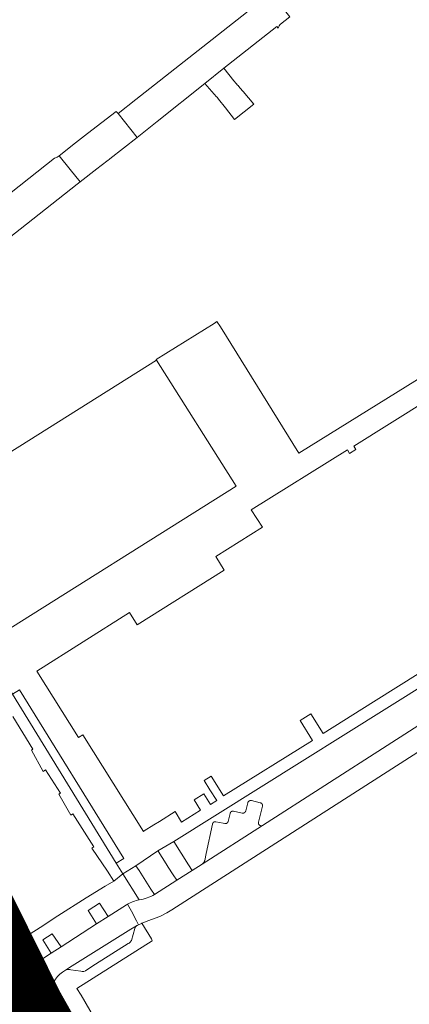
# Model space of a CAD drawing. Header units: metres. Extents: x 166325 to 190320, y 381923 to 404576.
# Tile 713 of 1056: x 177357 to 177425, y 394529 to 394700. Entities that reach past the tile are written whole.
import ezdxf

# ---------------------------------------------------------------- set-up
doc = ezdxf.new("R2010")
doc.units = ezdxf.units.M
for name, color, linetype, lineweight in [('B-WE-VH-VERHARDING_ASFALT-GV', 8, 'Continuous', 18), ('B-WE-VH-VERHARDING_BETONSTRAATSTEEN-GV', 8, 'Continuous', 18), ('B-WE-VH-VERHARDING_N-WEG', 8, 'Continuous', 18), ('B-WE-VH-VERHARDING_STRAATBAKSTEEN-GV', 8, 'Continuous', 18)]:
    doc.layers.add(name, color=color, linetype=linetype, lineweight=lineweight)

msp = doc.modelspace()

# ---------------------------------------------------------------- linework, layer by layer
at = {"layer": 'B-WE-VH-VERHARDING_ASFALT-GV', "flags": 128}
for points in [[(177402.887, 394699.676), (177404.48, 394700.922), (177402.474, 394703.497), (177401.237, 394705.084), (177399.642, 394703.818)], [(177398.733, 394703.624), (177398.962, 394703.307), (177396.153, 394701.056), (177377.719, 394686.548)], [(177377.719, 394686.548), (177374.607, 394684.099), (177377.922, 394679.927), (177381.428, 394682.739), (177389.68, 394689.357), (177393.017, 394691.99), (177402.238, 394699.255), (177402.482, 394698.96)]]:
    msp.add_lwpolyline(points, dxfattribs=at)
at = {"layer": 'B-WE-VH-VERHARDING_ASFALT-GV'}
msp.add_lwpolyline([(177402.482, 394698.96, -0.2112458), (177402.887, 394699.676)], format="xyb", dxfattribs=at)
at = {"layer": 'B-WE-VH-VERHARDING_ASFALT-GV', "flags": 128}
for points in [[(177367.481, 394671.802), (177368.018, 394672.225), (177366.276, 394674.382), (177364.358, 394676.757), (177364.038, 394676.531), (177363.568, 394676.353), (177346.738, 394663.074), (177345.669, 394662.23), (177345.377, 394661.871), (177340.682, 394658.19), (177339.445, 394657.231), (177332.906, 394652.093), (177332.845, 394652.045), (177331.607, 394651.088), (177325.205, 394646.108), (177326.818, 394644.11), (177328.962, 394641.454), (177343.443, 394652.879), (177346.791, 394655.52)], [(177395.16, 394619.24), (177381.309, 394641.156), (177343.519, 394617.442), (177339.161, 394614.708), (177338.42, 394614.243), (177338.931, 394613.419), (177352.094, 394592.216)]]:
    msp.add_lwpolyline(points, close=True, dxfattribs=at)
at = {"layer": 'B-WE-VH-VERHARDING_BETONSTRAATSTEEN-GV', "flags": 128}
for points in [[(177396.368, 394687.921), (177395.805, 394688.594), (177395.481, 394688.981), (177395.405, 394689.073), (177395.158, 394689.368), (177394.773, 394689.829), (177393.017, 394691.99), (177389.68, 394689.357), (177391.756, 394687.033), (177391.826, 394686.945), (177392.07, 394686.638), (177393.272, 394685.128), (177394.891, 394683.093), (177398.2, 394685.729)], [(177373.042, 394676.132), (177373.172, 394676.233), (177377.922, 394679.927), (177374.607, 394684.099), (177374.257, 394684.49), (177369.284, 394680.634), (177367.219, 394679.028), (177364.358, 394676.757), (177366.276, 394674.382), (177368.018, 394672.225), (177370.94, 394674.497), (177371.648, 394675.048), (177371.668, 394675.063), (177372.861, 394675.991)], [(177389.24, 394553.485), (177399.762, 394560.194), (177399.754, 394560.19), (177399.746, 394560.186), (177399.737, 394560.182), (177399.729, 394560.179), (177399.72, 394560.175), (177399.712, 394560.172), (177399.703, 394560.169), (177399.695, 394560.165), (177399.686, 394560.163), (177399.677, 394560.16), (177399.668, 394560.157), (177399.66, 394560.155), (177399.651, 394560.153), (177399.642, 394560.151), (177399.633, 394560.149), (177399.624, 394560.147), (177399.615, 394560.145), (177399.606, 394560.144), (177399.597, 394560.142), (177399.588, 394560.141), (177399.579, 394560.14), (177399.569, 394560.14), (177399.56, 394560.139), (177399.551, 394560.138), (177399.504, 394560.138), (177399.496, 394560.139), (177399.487, 394560.14), (177399.478, 394560.14), (177399.469, 394560.141), (177399.46, 394560.143), (177399.451, 394560.144), (177399.442, 394560.145), (177399.433, 394560.147), (177399.424, 394560.149), (177399.415, 394560.151), (177399.406, 394560.153), (177399.397, 394560.155), (177399.388, 394560.158), (177399.379, 394560.16), (177399.371, 394560.163), (177399.366, 394560.165), (177399.362, 394560.166), (177399.353, 394560.169), (177399.345, 394560.172), (177399.336, 394560.175), (177399.328, 394560.179), (177399.319, 394560.183), (177399.311, 394560.186), (177399.303, 394560.19), (177399.295, 394560.195), (177399.287, 394560.199), (177399.279, 394560.203), (177399.271, 394560.208), (177399.263, 394560.212), (177399.247, 394560.222), (177399.24, 394560.227), (177399.232, 394560.233), (177399.225, 394560.238), (177399.217, 394560.243), (177399.21, 394560.249), (177399.203, 394560.255), (177399.196, 394560.261), (177399.189, 394560.267), (177399.182, 394560.273), (177399.176, 394560.279), (177399.169, 394560.285), (177399.163, 394560.292), (177399.156, 394560.298), (177399.144, 394560.312), (177399.138, 394560.319), (177399.132, 394560.326), (177399.126, 394560.333), (177399.121, 394560.34), (177399.115, 394560.348), (177399.11, 394560.355), (177399.105, 394560.363), (177399.1, 394560.37), (177399.095, 394560.378), (177399.085, 394560.394), (177399.081, 394560.402), (177399.076, 394560.41), (177399.068, 394560.426), (177399.064, 394560.434), (177399.06, 394560.443), (177399.057, 394560.451), (177399.053, 394560.459), (177399.05, 394560.468), (177399.047, 394560.477), (177399.044, 394560.485), (177399.038, 394560.503), (177399.035, 394560.511), (177399.033, 394560.52), (177399.031, 394560.529), (177399.029, 394560.538), (177399.027, 394560.547), (177399.025, 394560.556), (177399.023, 394560.565), (177399.022, 394560.574), (177399.021, 394560.583), (177399.019, 394560.592), (177399.018, 394560.601), (177399.018, 394560.61), (177399.017, 394560.62), (177399.017, 394560.629), (177399.016, 394560.638), (177399.016, 394560.665), (177399.017, 394560.674), (177399.017, 394560.684), (177399.018, 394560.693), (177399.019, 394560.702), (177399.02, 394560.711), (177399.021, 394560.72), (177399.022, 394560.729), (177399.024, 394560.738), (177399.025, 394560.747), (177399.029, 394560.765), (177399.737, 394563.562), (177399.738, 394563.568), (177399.739, 394563.574), (177399.739, 394563.58), (177399.74, 394563.586), (177399.741, 394563.592), (177399.741, 394563.598), (177399.742, 394563.604), (177399.742, 394563.623), (177399.743, 394563.629), (177399.743, 394563.653), (177399.742, 394563.659), (177399.742, 394563.671), (177399.741, 394563.678), (177399.741, 394563.684), (177399.74, 394563.69), (177399.74, 394563.696), (177399.738, 394563.708), (177399.738, 394563.714), (177399.737, 394563.72), (177399.736, 394563.726), (177399.735, 394563.732), (177399.733, 394563.744), (177399.731, 394563.75), (177399.73, 394563.756), (177399.729, 394563.762), (177399.727, 394563.768), (177399.726, 394563.774), (177399.724, 394563.78), (177399.723, 394563.785), (177399.721, 394563.791), (177399.719, 394563.797), (177399.715, 394563.809), (177399.714, 394563.815), (177399.712, 394563.82), (177399.709, 394563.826), (177399.707, 394563.832), (177399.705, 394563.837), (177399.703, 394563.843), (177399.7, 394563.849), (177399.698, 394563.854), (177399.696, 394563.86), (177399.693, 394563.865), (177399.69, 394563.871), (177399.688, 394563.876), (177399.685, 394563.882), (177399.682, 394563.887), (177399.679, 394563.893), (177399.673, 394563.903), (177399.67, 394563.909), (177399.667, 394563.914), (177399.658, 394563.929), (177399.654, 394563.934), (177399.651, 394563.94), (177399.648, 394563.945), (177399.64, 394563.955), (177399.637, 394563.959), (177399.633, 394563.964), (177399.629, 394563.969), (177399.626, 394563.974), (177399.622, 394563.979), (177399.618, 394563.983), (177399.614, 394563.988), (177399.61, 394563.993), (177399.606, 394563.997), (177399.602, 394564.002), (177399.593, 394564.011), (177399.589, 394564.015), (177399.585, 394564.019), (177399.581, 394564.023), (177399.572, 394564.032), (177399.567, 394564.036), (177399.563, 394564.04), (177399.558, 394564.044), (177399.553, 394564.048), (177399.549, 394564.052), (177399.544, 394564.056), (177399.539, 394564.06), (177399.534, 394564.063), (177399.53, 394564.067), (177399.525, 394564.071), (177399.52, 394564.074), (177399.515, 394564.078), (177399.51, 394564.081), (177399.505, 394564.085), (177399.5, 394564.088), (177399.494, 394564.091), (177399.489, 394564.094), (177399.484, 394564.098), (177399.479, 394564.101), (177399.474, 394564.104), (177399.468, 394564.107), (177399.463, 394564.11), (177399.458, 394564.113), (177399.452, 394564.115), (177399.447, 394564.118), (177399.441, 394564.121), (177399.436, 394564.123), (177399.43, 394564.126), (177399.425, 394564.128), (177399.419, 394564.131), (177399.413, 394564.133), (177399.408, 394564.136), (177399.402, 394564.138), (177399.396, 394564.14), (177399.391, 394564.142), (177399.385, 394564.144), (177399.379, 394564.146), (177399.373, 394564.148), (177399.368, 394564.15), (177399.362, 394564.152), (177399.356, 394564.153), (177399.35, 394564.155), (177397.843, 394564.526), (177397.836, 394564.528), (177397.83, 394564.529), (177397.823, 394564.531), (177397.816, 394564.532), (177397.81, 394564.533), (177397.803, 394564.534), (177397.796, 394564.536), (177397.789, 394564.537), (177397.783, 394564.538), (177397.776, 394564.538), (177397.762, 394564.54), (177397.755, 394564.54), (177397.749, 394564.541), (177397.742, 394564.541), (177397.735, 394564.542), (177397.714, 394564.542), (177397.708, 394564.543), (177397.701, 394564.542), (177397.673, 394564.542), (177397.667, 394564.541), (177397.66, 394564.541), (177397.653, 394564.54), (177397.646, 394564.539), (177397.639, 394564.538), (177397.633, 394564.538), (177397.626, 394564.537), (177397.619, 394564.536), (177397.612, 394564.534), (177397.606, 394564.533), (177397.599, 394564.532), (177397.592, 394564.531), (177397.586, 394564.529), (177397.579, 394564.528), (177397.572, 394564.526), (177397.566, 394564.524), (177397.559, 394564.523), (177397.552, 394564.521), (177397.546, 394564.519), (177397.539, 394564.517), (177397.533, 394564.515), (177397.526, 394564.513), (177397.52, 394564.51), (177397.513, 394564.508), (177397.507, 394564.506), (177397.501, 394564.503), (177397.494, 394564.501), (177397.488, 394564.498), (177397.482, 394564.495), (177397.476, 394564.493), (177397.469, 394564.49), (177397.463, 394564.487), (177397.457, 394564.484), (177397.451, 394564.481), (177397.445, 394564.478), (177397.439, 394564.474), (177397.433, 394564.471), (177397.427, 394564.468), (177397.421, 394564.464), (177397.415, 394564.461), (177397.409, 394564.457), (177397.404, 394564.453), (177397.398, 394564.45), (177397.386, 394564.442), (177397.381, 394564.438), (177397.375, 394564.434), (177397.37, 394564.43), (177397.364, 394564.426), (177397.359, 394564.422), (177397.354, 394564.418), (177397.348, 394564.413), (177397.343, 394564.409), (177397.338, 394564.404), (177397.333, 394564.4), (177397.328, 394564.395), (177397.323, 394564.391), (177397.308, 394564.376), (177397.303, 394564.371), (177397.298, 394564.367), (177397.294, 394564.362), (177397.289, 394564.356), (177397.285, 394564.351), (177397.28, 394564.346), (177397.276, 394564.341), (177397.271, 394564.336), (177397.267, 394564.33), (177397.263, 394564.325), (177397.259, 394564.32), (177397.255, 394564.314), (177397.251, 394564.309), (177397.247, 394564.303), (177397.243, 394564.297), (177397.239, 394564.292), (177397.235, 394564.286), (177397.231, 394564.28), (177397.228, 394564.275), (177397.224, 394564.269), (177397.221, 394564.263), (177397.217, 394564.257), (177397.208, 394564.239), (177397.204, 394564.233), (177397.198, 394564.221), (177397.196, 394564.214), (177397.187, 394564.196), (177397.185, 394564.189), (177397.182, 394564.183), (177397.18, 394564.176), (177397.177, 394564.17), (177397.175, 394564.164), (177397.173, 394564.157), (177397.171, 394564.151), (177397.169, 394564.144), (177397.167, 394564.138), (177397.165, 394564.131), (177396.814, 394562.711), (177396.813, 394562.705), (177396.811, 394562.699), (177396.81, 394562.693), (177396.808, 394562.687), (177396.806, 394562.682), (177396.804, 394562.676), (177396.803, 394562.67), (177396.801, 394562.664), (177396.799, 394562.659), (177396.797, 394562.653), (177396.794, 394562.647), (177396.792, 394562.642), (177396.79, 394562.636), (177396.788, 394562.63), (177396.785, 394562.625), (177396.783, 394562.619), (177396.78, 394562.614), (177396.777, 394562.608), (177396.775, 394562.603), (177396.772, 394562.597), (177396.766, 394562.587), (177396.763, 394562.581), (177396.757, 394562.571), (177396.754, 394562.566), (177396.751, 394562.56), (177396.748, 394562.555), (177396.744, 394562.55), (177396.741, 394562.545), (177396.737, 394562.54), (177396.734, 394562.535), (177396.73, 394562.53), (177396.727, 394562.526), (177396.723, 394562.521), (177396.719, 394562.516), (177396.715, 394562.511), (177396.711, 394562.507), (177396.707, 394562.502), (177396.703, 394562.497), (177396.699, 394562.493), (177396.695, 394562.489), (177396.691, 394562.484), (177396.687, 394562.48), (177396.682, 394562.475), (177396.678, 394562.471), (177396.674, 394562.467), (177396.669, 394562.463), (177396.665, 394562.459), (177396.66, 394562.455), (177396.656, 394562.451), (177396.651, 394562.447), (177396.646, 394562.443), (177396.642, 394562.439), (177396.637, 394562.435), (177396.632, 394562.432), (177396.627, 394562.428), (177396.622, 394562.425), (177396.617, 394562.421), (177396.612, 394562.418), (177396.607, 394562.414), (177396.602, 394562.411), (177396.597, 394562.408), (177396.592, 394562.405), (177396.586, 394562.401), (177396.581, 394562.398), (177396.576, 394562.395), (177396.571, 394562.393), (177396.565, 394562.39), (177396.56, 394562.387), (177396.554, 394562.384), (177396.549, 394562.382), (177396.543, 394562.379), (177396.538, 394562.376), (177396.532, 394562.374), (177396.527, 394562.372), (177396.521, 394562.369), (177396.515, 394562.367), (177396.51, 394562.365), (177396.504, 394562.363), (177396.498, 394562.361), (177396.493, 394562.359), (177396.487, 394562.357), (177396.481, 394562.355), (177396.475, 394562.353), (177396.469, 394562.352), (177396.463, 394562.35), (177396.458, 394562.349), (177396.452, 394562.347), (177396.446, 394562.346), (177396.44, 394562.345), (177396.434, 394562.343), (177396.428, 394562.342), (177396.422, 394562.341), (177396.416, 394562.34), (177396.41, 394562.339), (177396.404, 394562.338), (177396.398, 394562.338), (177396.386, 394562.336), (177396.38, 394562.336), (177396.374, 394562.335), (177396.362, 394562.335), (177396.356, 394562.334), (177396.319, 394562.334), (177396.313, 394562.335), (177396.307, 394562.335), (177396.301, 394562.336), (177396.295, 394562.336), (177396.289, 394562.337), (177396.283, 394562.337), (177396.271, 394562.339), (177396.265, 394562.34), (177396.259, 394562.341), (177396.241, 394562.344), (177396.235, 394562.345), (177396.229, 394562.347), (177396.223, 394562.348), (177394.693, 394562.677), (177394.687, 394562.678), (177394.681, 394562.68), (177394.675, 394562.681), (177394.669, 394562.682), (177394.663, 394562.683), (177394.651, 394562.685), (177394.645, 394562.686), (177394.639, 394562.687), (177394.633, 394562.687), (177394.627, 394562.688), (177394.621, 394562.689), (177394.609, 394562.689), (177394.603, 394562.69), (177394.56, 394562.69), (177394.554, 394562.689), (177394.542, 394562.689), (177394.538, 394562.688), (177394.536, 394562.688), (177394.53, 394562.687), (177394.524, 394562.687), (177394.518, 394562.686), (177394.512, 394562.685), (177394.5, 394562.683), (177394.494, 394562.682), (177394.488, 394562.681), (177394.482, 394562.68), (177394.476, 394562.678), (177394.47, 394562.677), (177394.464, 394562.676), (177394.458, 394562.674), (177394.452, 394562.672), (177394.446, 394562.671), (177394.441, 394562.669), (177394.435, 394562.667), (177394.429, 394562.665), (177394.423, 394562.663), (177394.417, 394562.661), (177394.412, 394562.659), (177394.406, 394562.657), (177394.4, 394562.655), (177394.395, 394562.652), (177394.389, 394562.65), (177394.384, 394562.648), (177394.378, 394562.645), (177394.373, 394562.642), (177394.367, 394562.64), (177394.362, 394562.637), (177394.356, 394562.634), (177394.351, 394562.631), (177394.346, 394562.628), (177394.34, 394562.625), (177394.335, 394562.622), (177394.33, 394562.619), (177394.325, 394562.616), (177394.32, 394562.612), (177394.315, 394562.609), (177394.31, 394562.606), (177394.305, 394562.602), (177394.3, 394562.599), (177394.295, 394562.595), (177394.29, 394562.591), (177394.285, 394562.588), (177394.28, 394562.584), (177394.276, 394562.58), (177394.266, 394562.572), (177394.262, 394562.568), (177394.257, 394562.564), (177394.253, 394562.56), (177394.248, 394562.556), (177394.244, 394562.551), (177394.24, 394562.547), (177394.235, 394562.543), (177394.231, 394562.538), (177394.227, 394562.534), (177394.223, 394562.529), (177394.219, 394562.525), (177394.215, 394562.52), (177394.211, 394562.515), (177394.207, 394562.511), (177394.204, 394562.506), (177394.2, 394562.501), (177394.196, 394562.496), (177394.193, 394562.491), (177394.189, 394562.486), (177394.186, 394562.481), (177394.182, 394562.476), (177394.176, 394562.466), (177394.172, 394562.461), (177394.166, 394562.451), (177394.163, 394562.445), (177394.157, 394562.435), (177394.155, 394562.429), (177394.152, 394562.424), (177394.149, 394562.418), (177394.147, 394562.413), (177394.144, 394562.407), (177394.142, 394562.402), (177394.139, 394562.396), (177394.137, 394562.39), (177394.135, 394562.385), (177394.133, 394562.379), (177394.13, 394562.373), (177394.128, 394562.368), (177394.126, 394562.362), (177394.125, 394562.356), (177394.123, 394562.35), (177394.121, 394562.344), (177394.119, 394562.339), (177394.118, 394562.333), (177394.116, 394562.327), (177394.115, 394562.321), (177394.113, 394562.315), (177394.112, 394562.309), (177394.111, 394562.303), (177393.75, 394560.894), (177393.749, 394560.888), (177393.747, 394560.882), (177393.746, 394560.876), (177393.744, 394560.87), (177393.743, 394560.864), (177393.741, 394560.858), (177393.737, 394560.846), (177393.736, 394560.841), (177393.734, 394560.835), (177393.731, 394560.829), (177393.729, 394560.823), (177393.727, 394560.817), (177393.725, 394560.812), (177393.723, 394560.806), (177393.72, 394560.8), (177393.718, 394560.795), (177393.715, 394560.789), (177393.712, 394560.784), (177393.71, 394560.778), (177393.707, 394560.773), (177393.704, 394560.767), (177393.701, 394560.762), (177393.698, 394560.756), (177393.692, 394560.746), (177393.689, 394560.74), (177393.686, 394560.735), (177393.682, 394560.73), (177393.676, 394560.72), (177393.672, 394560.715), (177393.668, 394560.71), (177393.665, 394560.705), (177393.661, 394560.7), (177393.657, 394560.695), (177393.654, 394560.69), (177393.65, 394560.685), (177393.646, 394560.681), (177393.642, 394560.676), (177393.638, 394560.671), (177393.634, 394560.667), (177393.629, 394560.662), (177393.625, 394560.658), (177393.621, 394560.653), (177393.617, 394560.649), (177393.612, 394560.645), (177393.608, 394560.64), (177393.603, 394560.636), (177393.599, 394560.632), (177393.594, 394560.628), (177393.589, 394560.624), (177393.585, 394560.62), (177393.58, 394560.616), (177393.575, 394560.612), (177393.57, 394560.609), (177393.565, 394560.605), (177393.56, 394560.601), (177393.555, 394560.598), (177393.55, 394560.594), (177393.545, 394560.591), (177393.54, 394560.587), (177393.535, 394560.584), (177393.53, 394560.581), (177393.525, 394560.577), (177393.519, 394560.574), (177393.514, 394560.571), (177393.509, 394560.568), (177393.503, 394560.565), (177393.498, 394560.562), (177393.492, 394560.56), (177393.487, 394560.557), (177393.485, 394560.556), (177393.481, 394560.554), (177393.476, 394560.552), (177393.47, 394560.549), (177393.464, 394560.547), (177393.459, 394560.544), (177393.453, 394560.542), (177393.447, 394560.54), (177393.441, 394560.538), (177393.436, 394560.536), (177393.43, 394560.534), (177393.418, 394560.53), (177393.412, 394560.528), (177393.406, 394560.526), (177393.4, 394560.525), (177393.394, 394560.523), (177393.388, 394560.522), (177393.383, 394560.52), (177393.377, 394560.519), (177393.37, 394560.518), (177393.364, 394560.516), (177393.352, 394560.514), (177393.346, 394560.513), (177393.34, 394560.512), (177393.334, 394560.512), (177393.328, 394560.511), (177393.322, 394560.51), (177393.316, 394560.51), (177393.31, 394560.509), (177393.303, 394560.509), (177393.297, 394560.508), (177393.248, 394560.508), (177393.242, 394560.509), (177393.236, 394560.509), (177393.23, 394560.51), (177393.224, 394560.51), (177393.217, 394560.511), (177393.211, 394560.512), (177393.205, 394560.513), (177393.199, 394560.514), (177393.181, 394560.517), (177393.175, 394560.518), (177393.169, 394560.519), (177393.163, 394560.521), (177393.157, 394560.522), (177392.887, 394560.577), (177391.608, 394560.839), (177391.602, 394560.84), (177391.596, 394560.841), (177391.578, 394560.844), (177391.572, 394560.845), (177391.565, 394560.846), (177391.559, 394560.847), (177391.553, 394560.847), (177391.547, 394560.848), (177391.535, 394560.848), (177391.528, 394560.849), (177391.491, 394560.849), (177391.485, 394560.848), (177391.479, 394560.848), (177391.473, 394560.847), (177391.467, 394560.847), (177391.461, 394560.846), (177391.455, 394560.846), (177391.448, 394560.845), (177391.442, 394560.844), (177391.436, 394560.843), (177391.418, 394560.84), (177391.412, 394560.838), (177391.406, 394560.837), (177391.4, 394560.836), (177391.394, 394560.834), (177391.388, 394560.833), (177391.382, 394560.831), (177391.376, 394560.829), (177391.37, 394560.827), (177391.364, 394560.825), (177391.359, 394560.824), (177391.353, 394560.821), (177391.347, 394560.819), (177391.341, 394560.817), (177391.335, 394560.815), (177391.33, 394560.813), (177391.324, 394560.81), (177391.318, 394560.808), (177391.313, 394560.805), (177391.307, 394560.802), (177391.302, 394560.8), (177391.296, 394560.797), (177391.291, 394560.794), (177391.285, 394560.791), (177391.28, 394560.788), (177391.274, 394560.785), (177391.269, 394560.782), (177391.264, 394560.779), (177391.259, 394560.775), (177391.254, 394560.772), (177391.248, 394560.769), (177391.243, 394560.765), (177391.238, 394560.762), (177391.233, 394560.758), (177391.228, 394560.754), (177391.223, 394560.751), (177391.219, 394560.747), (177391.214, 394560.743), (177391.204, 394560.735), (177391.2, 394560.731), (177391.19, 394560.723), (177391.186, 394560.718), (177391.182, 394560.714), (177391.177, 394560.71), (177391.173, 394560.705), (177391.164, 394560.696), (177391.16, 394560.692), (177391.156, 394560.687), (177391.152, 394560.682), (177391.148, 394560.678), (177391.144, 394560.673), (177391.141, 394560.668), (177391.137, 394560.663), (177391.133, 394560.658), (177391.129, 394560.653), (177391.126, 394560.648), (177391.122, 394560.643), (177391.116, 394560.633), (177391.112, 394560.628), (177391.109, 394560.622), (177391.106, 394560.617), (177391.103, 394560.612), (177391.1, 394560.606), (177391.097, 394560.601), (177391.094, 394560.595), (177391.091, 394560.59), (177391.088, 394560.584), (177391.086, 394560.579), (177391.083, 394560.573), (177391.081, 394560.568), (177391.078, 394560.562), (177391.074, 394560.55), (177391.071, 394560.545), (177391.069, 394560.539), (177391.067, 394560.533), (177391.061, 394560.515), (177391.06, 394560.51), (177391.058, 394560.504), (177391.056, 394560.498), (177391.055, 394560.492), (177391.053, 394560.486), (177391.052, 394560.48), (177391.051, 394560.474), (177391.05, 394560.468), (177391.048, 394560.462), (177391.047, 394560.455), (177391.046, 394560.449), (177391.046, 394560.443), (177391.045, 394560.437), (177391.044, 394560.431), (177389.939, 394555.296), (177389.686, 394554.121), (177389.684, 394554.115), (177389.683, 394554.109), (177389.681, 394554.103), (177389.679, 394554.096), (177389.678, 394554.09), (177389.676, 394554.084), (177389.672, 394554.072), (177389.67, 394554.066), (177389.664, 394554.048), (177389.662, 394554.042), (177389.658, 394554.03), (177389.656, 394554.024), (177389.654, 394554.018), (177389.652, 394554.012), (177389.649, 394554.006), (177389.645, 394553.994), (177389.642, 394553.988), (177389.64, 394553.982), (177389.638, 394553.977), (177389.635, 394553.971), (177389.633, 394553.965), (177389.63, 394553.959), (177389.628, 394553.953), (177389.625, 394553.947), (177389.623, 394553.942), (177389.617, 394553.93), (177389.615, 394553.924), (177389.612, 394553.919), (177389.606, 394553.907), (177389.603, 394553.902), (177389.6, 394553.896), (177389.598, 394553.89), (177389.595, 394553.885), (177389.589, 394553.873), (177389.586, 394553.868), (177389.583, 394553.862), (177389.579, 394553.857), (177389.576, 394553.851), (177389.573, 394553.846), (177389.57, 394553.84), (177389.567, 394553.835), (177389.564, 394553.829), (177389.56, 394553.824), (177389.557, 394553.818), (177389.554, 394553.813), (177389.55, 394553.808), (177389.547, 394553.802), (177389.543, 394553.797), (177389.54, 394553.792), (177389.536, 394553.786), (177389.533, 394553.781), (177389.529, 394553.776), (177389.526, 394553.77), (177389.522, 394553.765), (177389.518, 394553.76), (177389.515, 394553.755), (177389.511, 394553.75), (177389.507, 394553.745), (177389.504, 394553.739), (177389.5, 394553.734), (177389.499, 394553.732), (177389.496, 394553.729), (177389.492, 394553.724), (177389.488, 394553.719), (177389.484, 394553.714), (177389.48, 394553.709), (177389.476, 394553.704), (177389.472, 394553.699), (177389.468, 394553.694), (177389.464, 394553.69), (177389.46, 394553.685), (177389.456, 394553.68), (177389.452, 394553.675), (177389.448, 394553.67), (177389.444, 394553.665), (177389.439, 394553.661), (177389.435, 394553.656), (177389.431, 394553.651), (177389.422, 394553.642), (177389.418, 394553.637), (177389.414, 394553.633), (177389.409, 394553.628), (177389.4, 394553.619), (177389.396, 394553.615), (177389.391, 394553.61), (177389.387, 394553.606), (177389.382, 394553.601), (177389.378, 394553.597), (177389.373, 394553.593), (177389.368, 394553.588), (177389.364, 394553.584), (177389.359, 394553.58), (177389.354, 394553.575), (177389.35, 394553.571), (177389.345, 394553.567), (177389.34, 394553.563), (177389.335, 394553.559), (177389.33, 394553.554), (177389.325, 394553.55), (177389.321, 394553.546), (177389.316, 394553.542), (177389.311, 394553.538), (177389.306, 394553.534), (177389.301, 394553.53), (177389.291, 394553.522), (177389.286, 394553.519), (177389.281, 394553.515), (177389.276, 394553.511), (177389.271, 394553.507), (177389.265, 394553.503), (177389.26, 394553.5), (177389.255, 394553.496), (177389.25, 394553.492), (177389.245, 394553.489)], [(177387.488, 394552.365), (177386.879, 394553.332), (177384.299, 394557.425), (177384.296, 394557.429), (177381.529, 394555.76), (177381.561, 394555.711), (177382.983, 394553.511), (177383.339, 394552.959), (177384.207, 394551.617), (177384.824, 394550.663)]]:
    msp.add_lwpolyline(points, close=True, dxfattribs=at)
for points in [[(177432.241, 394581.09), (177399.762, 394560.194), (177389.24, 394553.485), (177389.229, 394553.478), (177387.488, 394552.365), (177384.824, 394550.663), (177380.949, 394548.181)], [(177376.24, 394546.504), (177376.248, 394546.49), (177376.917, 394545.259), (177377.827, 394543.585), (177378.187, 394542.922), (177378.678, 394543.147), (177378.745, 394543.172), (177380.439, 394543.797), (177381.884, 394544.33), (177383.086, 394544.957), (177383.109, 394544.969), (177383.959, 394545.514), (177432.734, 394576.805)], [(177377.902, 394542.787), (177377.897, 394542.784), (177377.544, 394542.559), (177376.838, 394542.119), (177366.157, 394535.46), (177365.445, 394535.016), (177365.831, 394535.1), (177366.226, 394535.104), (177366.361, 394535.087), (177368.103, 394534.845), (177368.38, 394534.777), (177368.664, 394534.788), (177368.934, 394534.878), (177369.023, 394534.928), (177370.68, 394536.067), (177376.371, 394539.629)], [(177376.921, 394540.198), (177377.502, 394542.245)], [(177376.371, 394539.629), (177376.534, 394539.726)]]:
    msp.add_lwpolyline(points, dxfattribs=at)
at = {"layer": 'B-WE-VH-VERHARDING_BETONSTRAATSTEEN-GV'}
for points in [[(177380.949, 394548.181, -0.0941157), (177378.272, 394547.255)], [(177377.502, 394542.245, -0.1739848), (177377.902, 394542.787)], [(177376.534, 394539.726, 0.1757924), (177376.921, 394540.198)]]:
    msp.add_lwpolyline(points, format="xyb", dxfattribs=at)
at = {"layer": 'B-WE-VH-VERHARDING_N-WEG', "const_width": 15, "flags": 128}
msp.add_lwpolyline([(177040.498, 395080.488), (177223.541, 394816.895), (177245.327, 394785.998), (177259.958, 394758.039), (177266.165, 394740.401), (177282.595, 394700.867), (177291.008, 394686.941), (177312.429, 394637.311), (177317.972, 394621.317), (177337.043, 394569.775), (177357.866, 394527.763), (177393.357, 394464.839), (177406.814, 394438.68), (177420.785, 394419.864), (177428.82, 394403.743), (177437.833, 394375.733), (177446.722, 394323.784), (177483.416, 394147.589), (177493.181, 394110.474), (177509.478, 394043.471), (177565.417, 393842.392), (177575.202, 393807.059)], dxfattribs=at)
at = {"layer": 'B-WE-VH-VERHARDING_STRAATBAKSTEEN-GV', "flags": 128}
for points in [[(177432.605, 394641.491), (177425, 394636.774), (177406.047, 394625.018), (177392.401, 394646.971), (177391.809, 394647.923), (177391.303, 394647.59), (177389.664, 394646.513), (177381.23, 394641.282), (177381.309, 394641.156), (177395.16, 394619.24), (177352.094, 394592.216), (177353.364, 394590.17), (177352.164, 394589.553), (177356.227, 394583.042), (177357.442, 394583.822), (177375.595, 394554.42), (177374.254, 394553.618), (177375.437, 394551.777), (177377.709, 394553.195), (177381.529, 394555.76), (177384.296, 394557.429), (177384.299, 394557.425), (177436.553, 394590.143)], [(177435.508, 394592.029), (177419.073, 394581.726), (177410.283, 394576.216), (177408.14, 394579.635), (177406.304, 394578.486), (177408.455, 394575.002), (177392.941, 394565.331), (177390.788, 394568.772), (177389.588, 394568.021), (177390.599, 394566.406), (177391.77, 394564.536), (177390.664, 394563.849), (177389.501, 394565.719), (177387.822, 394564.667), (177388.963, 394562.838), (177385.656, 394560.775), (177384.518, 394562.599), (177381.791, 394560.892), (177380.819, 394560.284), (177379.142, 394559.233), (177379.015, 394559.154), (177368.467, 394575.99), (177367.705, 394575.512), (177360.447, 394587.079), (177376.614, 394597.241), (177377.938, 394595.135), (177393.073, 394604.648), (177391.602, 394606.988), (177399.718, 394612.089), (177397.79, 394615.117), (177414.5, 394625.561), (177414.874, 394624.965), (177415.956, 394625.643), (177415.603, 394626.209), (177435.177, 394638.441)], [(177356.275, 394579.138), (177359.788, 394573.488), (177359.527, 394573.311), (177361.581, 394569.612), (177361.999, 394569.879), (177364.586, 394565.814), (177364.319, 394565.644), (177366.398, 394561.997), (177366.724, 394562.205), (177370.39, 394556.451), (177370.068, 394556.245), (177372.775, 394552.221), (177373.857, 394550.516), (177375.437, 394551.777), (177374.254, 394553.618), (177356.227, 394583.042)], [(177361.066, 394542.416), (177359.343, 394541.316), (177358.374, 394543.102), (177342.844, 394575.021)], [(177378.272, 394547.255), (177375.437, 394551.777), (177373.857, 394550.516), (177372.363, 394549.598), (177369.058, 394547.602), (177364.11, 394544.449), (177361.066, 394542.416)], [(177361.621, 394537.122), (177362.944, 394537.971), (177361.493, 394540.295), (177363.123, 394541.338), (177364.683, 394539.087), (177370.866, 394543.055), (177369.405, 394545.417), (177371.385, 394546.677), (177372.863, 394544.336), (177376.046, 394546.379), (177376.24, 394546.504)], [(177365.445, 394535.016), (177366.157, 394535.46), (177376.838, 394542.119), (177377.544, 394542.559), (177377.897, 394542.784), (177377.902, 394542.787), (177377.922, 394542.8), (177378.028, 394542.849), (177378.187, 394542.922), (177377.827, 394543.585), (177376.917, 394545.259), (177376.248, 394546.49), (177376.24, 394546.504), (177376.046, 394546.379), (177372.863, 394544.336), (177370.866, 394543.055), (177364.683, 394539.087), (177362.944, 394537.971)], [(177363.233, 394526.897), (177363.32, 394526.756), (177365.96, 394525.756), (177369.164, 394520.671), (177375.255, 394509.026), (177379.292, 394511.408), (177375.712, 394517.616), (177368.184, 394530.671), (177367.435, 394531.835), (177380.557, 394540.114), (177380.463, 394540.363), (177380.435, 394540.438), (177378.745, 394543.172), (177378.678, 394543.147), (177378.187, 394542.922), (177378.028, 394542.849), (177377.922, 394542.8), (177377.902, 394542.787)], [(177376.534, 394539.726), (177376.371, 394539.629), (177370.68, 394536.067), (177369.023, 394534.928), (177368.934, 394534.878), (177368.664, 394534.788), (177368.38, 394534.777), (177368.103, 394534.845), (177366.361, 394535.087), (177366.226, 394535.104), (177365.831, 394535.1), (177365.445, 394535.016)], [(177362.944, 394537.971), (177361.621, 394537.122)]]:
    msp.add_lwpolyline(points, dxfattribs=at)
msp.add_lwpolyline([(177384.824, 394550.663), (177384.207, 394551.617), (177383.339, 394552.959), (177382.983, 394553.511), (177381.561, 394555.711), (177381.529, 394555.76), (177377.709, 394553.195), (177378.261, 394552.341), (177380.334, 394549.132), (177380.949, 394548.181)], close=True, dxfattribs=at)
at = {"layer": 'B-WE-VH-VERHARDING_STRAATBAKSTEEN-GV'}
for points in [[(177376.24, 394546.504, -0.0565141), (177378.272, 394547.255)], [(177355.963, 394538.621, 0.4240199), (177361.621, 394537.122)], [(177365.445, 394535.016, 0.3921518), (177363.233, 394526.897)]]:
    msp.add_lwpolyline(points, format="xyb", dxfattribs=at)

doc.saveas('drawing.dxf')
